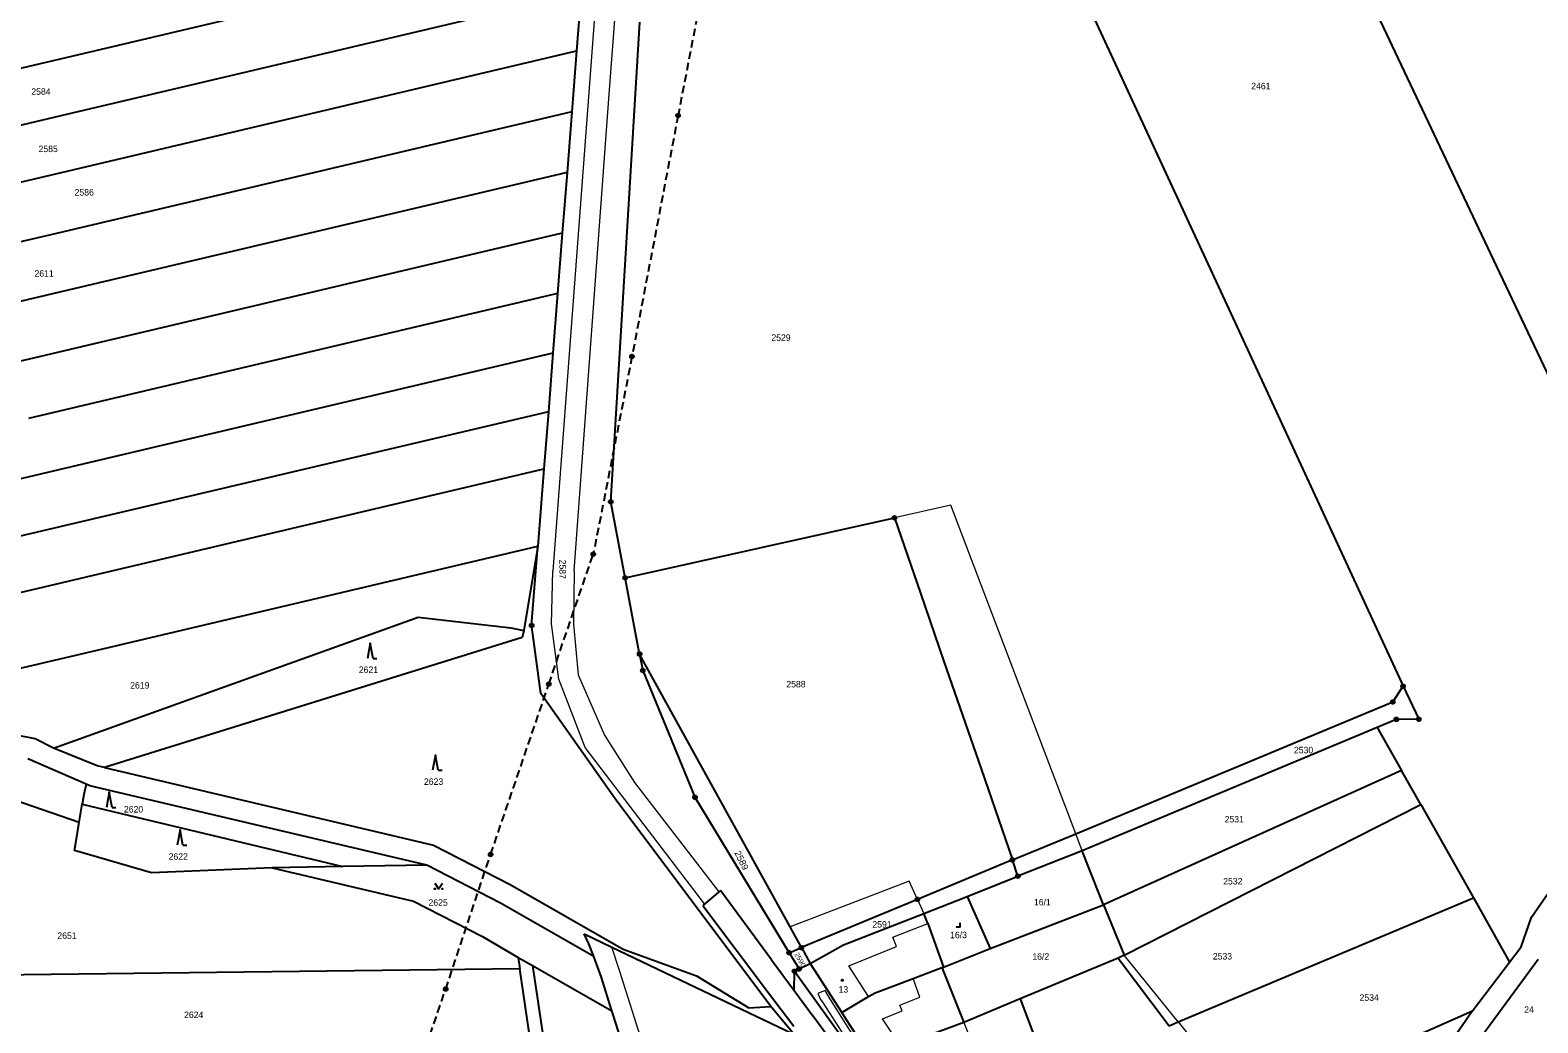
# Model space of a CAD drawing. Extents: x -606517 to -602431, y -1183120 to -1179397.
# Drawn here: x -605722.9 to -605326.3, y -1180761.6 to -1180500.6 of the extents above; entities that cross this region are included whole.
import ezdxf
from ezdxf.enums import TextEntityAlignment as Align

# ---------------------------------------------------------------- set-up
doc = ezdxf.new("R2010")
doc.units = 0
doc.header["$LTSCALE"] = 0.68
doc.linetypes.add('MEDIUM_DASHED', pattern=[4.5, 3, -1.5])
for name, color, linetype, lineweight in [('1', 7, 'Continuous', 25), ('13', 7, 'Continuous', 13), ('3', 7, 'Continuous', 25), ('4', 7, 'Continuous', 13), ('5', 7, 'Continuous', 25), ('6', 7, 'Continuous', 25), ('8', 7, 'Continuous', 25)]:
    doc.layers.add(name, color=color, linetype=linetype, lineweight=lineweight)
doc.layers.add('2', color=7, linetype='Continuous')

msp = doc.modelspace()

# ---------------------------------------------------------------- linework, layer by layer
at = {"layer": '1'}
for p, q in [((-605337.03, -1180562.74), (-605389.53, -1180451.99)), ((-605454.5, -1180472.56), (-605408.1, -1180572.84)), ((-605576.78, -1180475.58), (-605713.49, -1180507.82)), ((-605577.97, -1180490.81), (-605714.8, -1180523.08)), ((-605577.97, -1180490.81), (-605579.16, -1180506.03)), ((-605570.17, -1180624.6), (-605562.49, -1180498.51)), ((-605716.11, -1180538.32), (-605579.16, -1180506.03)), ((-605579.16, -1180506.03), (-605580.41, -1180522.03)), ((-605713.49, -1180507.82), (-605850.2, -1180540.05)), ((-605580.41, -1180522.03), (-605717.49, -1180554.36)), ((-605580.41, -1180522.03), (-605581.66, -1180538.02)), ((-605714.8, -1180523.08), (-605851.63, -1180555.34)), ((-605853.06, -1180570.62), (-605716.11, -1180538.32)), ((-605581.66, -1180538.02), (-605718.87, -1180570.38)), ((-605581.66, -1180538.02), (-605582.9, -1180553.99)), ((-605717.49, -1180554.36), (-605854.57, -1180586.68)), ((-605582.9, -1180553.99), (-605720.49, -1180586.44)), ((-605582.9, -1180553.99), (-605584.14, -1180569.85)), ((-605284.53, -1180673.49), (-605337.03, -1180562.74)), ((-605718.87, -1180570.38), (-605856.08, -1180602.73)), ((-605584.14, -1180569.85), (-605723.32, -1180602.67)), ((-605584.14, -1180569.85), (-605585.36, -1180585.5)), ((-605408.1, -1180572.84), (-605361.71, -1180673.11)), ((-605585.36, -1180585.5), (-605726.49, -1180618.78)), ((-605585.36, -1180585.5), (-605586.57, -1180600.9)), ((-605720.49, -1180586.44), (-605858.08, -1180618.88)), ((-605586.57, -1180600.9), (-605730.34, -1180634.8)), ((-605586.57, -1180600.9), (-605587.75, -1180615.97)), ((-605735.36, -1180650.78), (-605587.75, -1180615.97)), ((-605587.75, -1180615.97), (-605589.33, -1180636.25)), ((-605566.36, -1180644.58), (-605570.17, -1180624.6)), ((-605566.36, -1180644.58), (-605495.52, -1180628.81)), ((-605495.52, -1180628.81), (-605488.69, -1180648.63)), ((-605706.75, -1180663.94), (-605589.33, -1180636.25)), ((-605589.33, -1180636.25), (-605593.05, -1180658.41)), ((-605590.96, -1180657.11), (-605589.33, -1180636.25)), ((-605562.55, -1180664.62), (-605566.36, -1180644.58)), ((-605488.69, -1180648.63), (-605482.49, -1180666.59)), ((-605716.77, -1180689.37), (-605620.83, -1180654.91)), ((-605620.83, -1180654.91), (-605596.4, -1180657.76)), ((-605593.47, -1180660.29), (-605703.33, -1180694.49)), ((-605596.4, -1180657.76), (-605593.05, -1180658.41)), ((-605593.05, -1180658.41), (-605593.47, -1180660.29)), ((-605590.66, -1180659.41), (-605590.96, -1180657.11)), ((-605588.59, -1180675.01), (-605590.66, -1180659.41)), ((-605824.17, -1180691.63), (-605706.75, -1180663.94)), ((-605522.98, -1180736.4), (-605562.55, -1180664.62)), ((-605562.55, -1180664.62), (-605561.72, -1180668.96)), ((-605482.49, -1180666.59), (-605472.75, -1180694.85)), ((-605561.72, -1180668.96), (-605548, -1180702.3)), ((-605568.96, -1180702.7), (-605588.59, -1180675.01)), ((-605364.39, -1180677.22), (-605361.71, -1180673.11)), ((-605361.71, -1180673.11), (-605357.55, -1180681.78)), ((-605447.84, -1180711.87), (-605364.39, -1180677.22)), ((-605368.51, -1180683.92), (-605446.14, -1180716.35)), ((-605363.49, -1180681.82), (-605368.51, -1180683.92)), ((-605368.51, -1180683.92), (-605362.09, -1180695.29)), ((-605357.55, -1180681.78), (-605363.49, -1180681.82)), ((-605721.56, -1180686.95), (-605732.51, -1180684.81)), ((-605716.77, -1180689.37), (-605721.56, -1180686.95)), ((-605708.17, -1180698.83), (-605723.53, -1180692.19)), ((-605705.3, -1180694.04), (-605716.77, -1180689.37)), ((-605703.33, -1180694.49), (-605705.3, -1180694.04)), ((-605703.33, -1180694.49), (-605616.77, -1180714.91)), ((-605472.75, -1180694.85), (-605464.5, -1180718.78)), ((-605362.09, -1180695.29), (-605440.55, -1180730.57)), ((-605357.07, -1180704.2), (-605362.09, -1180695.29)), ((-605735.15, -1180700.18), (-605710.04, -1180708.85)), ((-605708.17, -1180698.83), (-605708.8, -1180701.56)), ((-605707.19, -1180699.25), (-605708.17, -1180698.83)), ((-605618.57, -1180720.14), (-605707.19, -1180699.25)), ((-605710.04, -1180708.85), (-605709.24, -1180704.14)), ((-605708.8, -1180701.56), (-605709.24, -1180704.14)), ((-605709.24, -1180704.14), (-605640.65, -1180720.52)), ((-605528.07, -1180757.32), (-605568.96, -1180702.7)), ((-605548, -1180702.3), (-605523.21, -1180743.16)), ((-605435.13, -1180743.79), (-605357.07, -1180704.2)), ((-605357.07, -1180704.2), (-605343.21, -1180728.76)), ((-605327.95, -1180733.85), (-605307.05, -1180703.62)), ((-605710.91, -1180714.27), (-605710.04, -1180708.85)), ((-605464.5, -1180718.78), (-605447.84, -1180711.87)), ((-605711.25, -1180716.32), (-605710.91, -1180714.27)), ((-605690.99, -1180722.19), (-605711.25, -1180716.32)), ((-605616.77, -1180714.91), (-605596.6, -1180725.25)), ((-605446.14, -1180716.35), (-605463.03, -1180723.05)), ((-605440.55, -1180730.57), (-605446.14, -1180716.35)), ((-605618.57, -1180720.14), (-605640.65, -1180720.52)), ((-605599.12, -1180730.15), (-605618.57, -1180720.14)), ((-605464.5, -1180718.78), (-605489.48, -1180729.15)), ((-605463.03, -1180723.05), (-605464.5, -1180718.78)), ((-605659.19, -1180720.84), (-605690.99, -1180722.19)), ((-605640.65, -1180720.52), (-605659.19, -1180720.84)), ((-605659.19, -1180720.84), (-605622.06, -1180729.59)), ((-605476.41, -1180728.36), (-605463.03, -1180723.05)), ((-605596.6, -1180725.25), (-605566.93, -1180742.25)), ((-605541.29, -1180726.82), (-605545.97, -1180730.71)), ((-605527.84, -1180745.02), (-605541.29, -1180726.82)), ((-605622.06, -1180729.59), (-605603.9, -1180738.94)), ((-605574.64, -1180744.17), (-605599.12, -1180730.15)), ((-605545.97, -1180730.71), (-605528.39, -1180754.08)), ((-605489.48, -1180729.15), (-605520, -1180741.82)), ((-605487.81, -1180732.85), (-605476.41, -1180728.36)), ((-605476.41, -1180728.36), (-605470.38, -1180742.07)), ((-605470.38, -1180742.07), (-605440.55, -1180730.57)), ((-605440.55, -1180730.57), (-605435.13, -1180743.79)), ((-605420.9, -1180761.38), (-605343.21, -1180728.76)), ((-605343.21, -1180728.76), (-605333.69, -1180745.63)), ((-605508.93, -1180741.09), (-605487.81, -1180732.85)), ((-605486.76, -1180735.45), (-605487.81, -1180732.85)), ((-605486.76, -1180735.45), (-605482.63, -1180746.93)), ((-605330.61, -1180741.6), (-605327.95, -1180733.85)), ((-605603.9, -1180738.94), (-605594.54, -1180744.43)), ((-605575.89, -1180740.87), (-605577.19, -1180738.21)), ((-605577.19, -1180738.21), (-605569.84, -1180741.72)), ((-605520, -1180741.82), (-605522.98, -1180736.4)), ((-605574.64, -1180744.17), (-605575.89, -1180740.87)), ((-605572.57, -1180749.65), (-605574.64, -1180744.17)), ((-605569.84, -1180741.72), (-605522.03, -1180764.55)), ((-605566.93, -1180742.25), (-605547.56, -1180749.23)), ((-605523.21, -1180743.16), (-605520, -1180741.82)), ((-605523.21, -1180743.16), (-605520.62, -1180747.43)), ((-605520, -1180741.82), (-605517.71, -1180745.97)), ((-605517.71, -1180745.97), (-605508.93, -1180741.09)), ((-605482.63, -1180746.93), (-605470.38, -1180742.07)), ((-605435.13, -1180743.79), (-605436.71, -1180744.63)), ((-605333.69, -1180745.63), (-605330.61, -1180741.6)), ((-605594.1, -1180747.43), (-605746.89, -1180749.22)), ((-605594.54, -1180744.43), (-605590.7, -1180746.5)), ((-605594.54, -1180744.43), (-605594.1, -1180747.43)), ((-605591.11, -1180767.77), (-605594.1, -1180747.43)), ((-605590.7, -1180746.5), (-605582.12, -1180804.85)), ((-605590.7, -1180746.5), (-605569.83, -1180758.45)), ((-605527.84, -1180745.02), (-605521.89, -1180753.09)), ((-605521.89, -1180753.09), (-605521.83, -1180748.04)), ((-605521.83, -1180748.04), (-605520.62, -1180747.43)), ((-605521.83, -1180748.04), (-605506.03, -1180769.97)), ((-605520.62, -1180747.43), (-605517.71, -1180745.97)), ((-605517.71, -1180745.97), (-605509.39, -1180758.91)), ((-605490.62, -1180749.94), (-605483.07, -1180747.04)), ((-605483.07, -1180747.04), (-605482.63, -1180746.93)), ((-605483.07, -1180747.04), (-605477.23, -1180761.5)), ((-605436.71, -1180744.63), (-605462.45, -1180755.29)), ((-605436.71, -1180744.63), (-605423.26, -1180762.37)), ((-605345.64, -1180771.32), (-605326.18, -1180744.86)), ((-605343.44, -1180758.42), (-605333.69, -1180745.63)), ((-605569.83, -1180758.45), (-605572.57, -1180749.65)), ((-605547.56, -1180749.23), (-605533.81, -1180757.7)), ((-605500.57, -1180753.73), (-605490.62, -1180749.94)), ((-605528.39, -1180754.08), (-605522.01, -1180762.52)), ((-605521.89, -1180753.09), (-605517.01, -1180759.77)), ((-605509.39, -1180758.91), (-605502.39, -1180754.72)), ((-605502.39, -1180754.72), (-605500.57, -1180753.73)), ((-605462.45, -1180755.29), (-605477.23, -1180761.5)), ((-605462.45, -1180755.29), (-605454.69, -1180775.65)), ((-605569.51, -1180759.54), (-605569.83, -1180758.45)), ((-605567.56, -1180765.55), (-605569.51, -1180759.54)), ((-605533.81, -1180757.7), (-605528.07, -1180757.32)), ((-605522.03, -1180764.55), (-605528.07, -1180757.32)), ((-605508.91, -1180770.74), (-605517.01, -1180759.77)), ((-605500.76, -1180772.21), (-605509.39, -1180758.91)), ((-605387.19, -1180777.73), (-605343.44, -1180758.42)), ((-605343.44, -1180758.42), (-605356.33, -1180776.94)), ((-605477.23, -1180761.5), (-605490.75, -1180766.47)), ((-605423.26, -1180762.37), (-605420.9, -1180761.38))]:
    msp.add_line(p, q, dxfattribs=at)
at = {"layer": '13'}
msp.add_lwpolyline([(-605515.67, -1180753.88), (-605515.01, -1180755.46), (-605514.24, -1180756.44), (-605508, -1180766.25), (-605507.7, -1180766.71), (-605508.16, -1180767.02), (-605506.95, -1180768.69), (-605504.86, -1180767.29), (-605506.21, -1180765.23), (-605512.56, -1180755.24), (-605513.11, -1180754.17), (-605513.77, -1180753.08)], close=True, dxfattribs=at)
at = {"layer": '3'}
for p, q in [((-605632.67, -1180665.76), (-605631.674, -1180665.76)), ((-605615.54, -1180695.2), (-605614.544, -1180695.2)), ((-605701.35, -1180704.94), (-605700.354, -1180704.94)), ((-605682.7, -1180714.89), (-605681.704, -1180714.89))]:
    msp.add_line(p, q, dxfattribs=at)
for points in [[(-605632.67, -1180665.76), (-605633.42, -1180661.76), (-605634.17, -1180665.76)], [(-605615.54, -1180695.2), (-605616.29, -1180691.2), (-605617.04, -1180695.2)], [(-605701.35, -1180704.94), (-605702.1, -1180700.94), (-605702.85, -1180704.94)], [(-605682.7, -1180714.89), (-605683.45, -1180710.89), (-605684.2, -1180714.89)], [(-605616.45, -1180724.859), (-605615.45, -1180726.36), (-605614.45, -1180724.859)], [(-605479.241, -1180736.32), (-605478.24, -1180736.32), (-605478.24, -1180735.32)]]:
    msp.add_lwpolyline(points, dxfattribs=at)
for centre in [(-605616.45, -1180726.3595), (-605614.45, -1180726.3595)]:
    msp.add_circle(centre, 0.1, dxfattribs=at)
at = {"layer": '4'}
for p, q in [((-605480.68, -1180625.51), (-605495.52, -1180628.81)), ((-605447.84, -1180711.87), (-605480.68, -1180625.51)), ((-605567.63, -1180701.41), (-605576.87, -1180689.23)), ((-605563.89, -1180698.38), (-605541.75, -1180727.2)), ((-605545.5, -1180730.32), (-605567.63, -1180701.41)), ((-605446.14, -1180716.35), (-605447.84, -1180711.87)), ((-605446.14, -1180716.35), (-605447.84, -1180711.87)), ((-605489.48, -1180729.15), (-605487.81, -1180732.85)), ((-605489.48, -1180729.15), (-605487.81, -1180732.85)), ((-605495.95, -1180739.06), (-605486.76, -1180735.45)), ((-605495.01, -1180741.5), (-605495.95, -1180739.06)), ((-605567.8, -1180748.13), (-605569.84, -1180741.72)), ((-605507.55, -1180746.62), (-605495.01, -1180741.5)), ((-605420.9, -1180761.38), (-605435.13, -1180743.79)), ((-605553.47, -1180793.32), (-605567.8, -1180748.13)), ((-605506.32, -1180748.55), (-605507.55, -1180746.62)), ((-605502.39, -1180754.72), (-605506.32, -1180748.55)), ((-605488.81, -1180754.89), (-605490.62, -1180749.94)), ((-605494.09, -1180756.99), (-605488.81, -1180754.89)), ((-605498.62, -1180760.52), (-605493.51, -1180758.48)), ((-605493.51, -1180758.48), (-605494.09, -1180756.99)), ((-605493.66, -1180768.09), (-605498.62, -1180760.52)), ((-605477.23, -1180761.5), (-605472.73, -1180772.73)), ((-605420.9, -1180761.38), (-605404.39, -1180781.77))]:
    msp.add_line(p, q, dxfattribs=at)
for points in [[(-605579.82, -1180642.75), (-605570.57, -1180517.38), (-605561.65, -1180400.11), (-605555.14, -1180314.51)], [(-605567.18, -1180399.74), (-605575.9, -1180517), (-605585.36, -1180642.84)], [(-605576.87, -1180689.23), (-605583.79, -1180671.25), (-605585.73, -1180656.68), (-605585.36, -1180642.84)], [(-605579.82, -1180642.75), (-605579.95, -1180656.79), (-605578.74, -1180670.13), (-605571.76, -1180685.93), (-605563.89, -1180698.38)], [(-605489.48, -1180729.15), (-605491.62, -1180724.39), (-605522.98, -1180736.4)]]:
    msp.add_lwpolyline(points, dxfattribs=at)
at = {"layer": '5'}
msp.add_circle((-605509.2568, -1180750.4192), 0.175, dxfattribs=at)
at = {"layer": '6', "linetype": 'MEDIUM_DASHED'}
msp.add_line((-605586.44, -1180672.51), (-605574.74, -1180638.35), dxfattribs=at)
for points in [[(-605517.41, -1180341.89), (-605528.57, -1180398.95), (-605539.88, -1180458.14), (-605552.45, -1180523.03), (-605564.57, -1180586.4), (-605574.74, -1180638.35)], [(-605613.58, -1180752.72), (-605601.76, -1180717.34), (-605586.44, -1180672.51)], [(-605651.42, -1180864.34), (-605631.5, -1180805.27), (-605613.58, -1180752.72)]]:
    msp.add_lwpolyline(points, dxfattribs=at)
at = {"layer": '6'}
for centre, radius in [((-605552.4534, -1180523.0299), 0.5), ((-605552.4534, -1180523.0299), 0.4), ((-605552.4534, -1180523.0299), 0.3), ((-605552.4534, -1180523.0299), 0.2), ((-605552.4534, -1180523.0299), 0.1), ((-605564.5734, -1180586.3999), 0.5), ((-605564.5734, -1180586.3999), 0.4), ((-605564.5734, -1180586.3999), 0.3), ((-605564.5734, -1180586.3999), 0.2), ((-605564.5734, -1180586.3999), 0.1), ((-605574.7434, -1180638.3499), 0.5), ((-605574.7434, -1180638.3499), 0.4), ((-605574.7434, -1180638.3499), 0.3), ((-605574.7434, -1180638.3499), 0.2), ((-605574.7434, -1180638.3499), 0.1), ((-605586.4434, -1180672.5099), 0.5), ((-605586.4434, -1180672.5099), 0.4), ((-605586.4434, -1180672.5099), 0.3), ((-605586.4434, -1180672.5099), 0.2), ((-605586.4434, -1180672.5099), 0.1), ((-605601.7634, -1180717.3399), 0.5), ((-605601.7634, -1180717.3399), 0.4), ((-605601.7634, -1180717.3399), 0.3), ((-605601.7634, -1180717.3399), 0.2), ((-605601.7634, -1180717.3399), 0.1), ((-605613.5834, -1180752.7199), 0.5), ((-605613.5834, -1180752.7199), 0.4), ((-605613.5834, -1180752.7199), 0.3), ((-605613.5834, -1180752.7199), 0.2), ((-605613.5834, -1180752.7199), 0.1)]:
    msp.add_circle(centre, radius, dxfattribs=at)
at = {"layer": '8'}
for centre, radius in [((-605570.17, -1180624.5999), 0.5), ((-605570.17, -1180624.5999), 0.0303), ((-605495.52, -1180628.8099), 0.5), ((-605495.52, -1180628.8099), 0.0303), ((-605566.36, -1180644.5799), 0.5), ((-605566.36, -1180644.5799), 0.0303), ((-605590.96, -1180657.1099), 0.5), ((-605590.96, -1180657.1099), 0.0303), ((-605562.55, -1180664.6199), 0.5), ((-605562.55, -1180664.6199), 0.0303), ((-605561.72, -1180668.9599), 0.5), ((-605561.72, -1180668.9599), 0.0303), ((-605361.71, -1180673.1099), 0.5), ((-605364.39, -1180677.2199), 0.5), ((-605361.71, -1180673.1099), 0.0303), ((-605364.39, -1180677.2199), 0.0303), ((-605363.49, -1180681.8199), 0.5), ((-605363.49, -1180681.8199), 0.0303), ((-605357.55, -1180681.7799), 0.5), ((-605357.55, -1180681.7799), 0.0303), ((-605548, -1180702.2999), 0.5), ((-605548, -1180702.2999), 0.0303), ((-605464.5, -1180718.7799), 0.5), ((-605464.5, -1180718.7799), 0.0303), ((-605463.03, -1180723.0499), 0.5), ((-605463.03, -1180723.0499), 0.0303), ((-605489.48, -1180729.1499), 0.5), ((-605489.48, -1180729.1499), 0.0303), ((-605523.21, -1180743.1599), 0.5), ((-605523.21, -1180743.1599), 0.0303), ((-605520, -1180741.8199), 0.5), ((-605520, -1180741.8199), 0.0303), ((-605521.83, -1180748.0399), 0.5), ((-605521.83, -1180748.0399), 0.0303), ((-605520.62, -1180747.4299), 0.5), ((-605520.62, -1180747.4299), 0.0303)]:
    msp.add_circle(centre, radius, dxfattribs=at)

# ---------------------------------------------------------------- texts
at = {"layer": '2'}
for s, p in [('2584', (-605722.58, -1180517.575)), ('2461', (-605401.66, -1180516.125)), ('2585', (-605720.68, -1180532.645)), ('2586', (-605711.2, -1180544.075)), ('2611', (-605721.75, -1180565.405)), ('2529', (-605527.89, -1180582.285)), ('2621', (-605636.42, -1180669.585)), ('2619', (-605696.58, -1180673.705)), ('2588', (-605523.96, -1180673.395)), ('2530', (-605390.42, -1180690.725)), ('2623', (-605619.29, -1180699.025)), ('2620', (-605698.22, -1180706.305)), ('2531', (-605408.66, -1180708.905)), ('2622', (-605686.45, -1180718.715)), ('2532', (-605409.03, -1180725.215)), ('2625', (-605618.1, -1180730.825)), ('16/1', (-605458.82, -1180730.735)), ('2591', (-605501.33, -1180736.565)), ('2651', (-605715.73, -1180739.525)), ('16/2', (-605459.24, -1180745.015)), ('2533', (-605411.76, -1180744.955)), ('13', (-605510.22, -1180753.655)), ('2534', (-605373.15, -1180755.805)), ('2624', (-605682.4, -1180760.345))]:
    msp.add_text(s, height=1.7, dxfattribs=at).set_placement(p)
msp.add_text('2587', height=1.7, rotation=270, dxfattribs=at).set_placement((-605583.655, -1180639.82))
for s, height, rotation, width, p in [('2589', 1.7, 296, 1.05, (-605537.671, -1180716.866)), ('2590', 1.27, 300, 1.1, (-605521.924, -1180743.528))]:
    msp.add_text(s, height=height, rotation=rotation, dxfattribs=dict(at, width=width)).set_placement(p)
for s, p in [('16/3', (-605478.669, -1180739.345)), ('24', (-605328.579, -1180758.955))]:
    msp.add_text(s, height=1.7, dxfattribs=at).set_placement(p, align=Align.CENTER)

doc.saveas('drawing.dxf')
